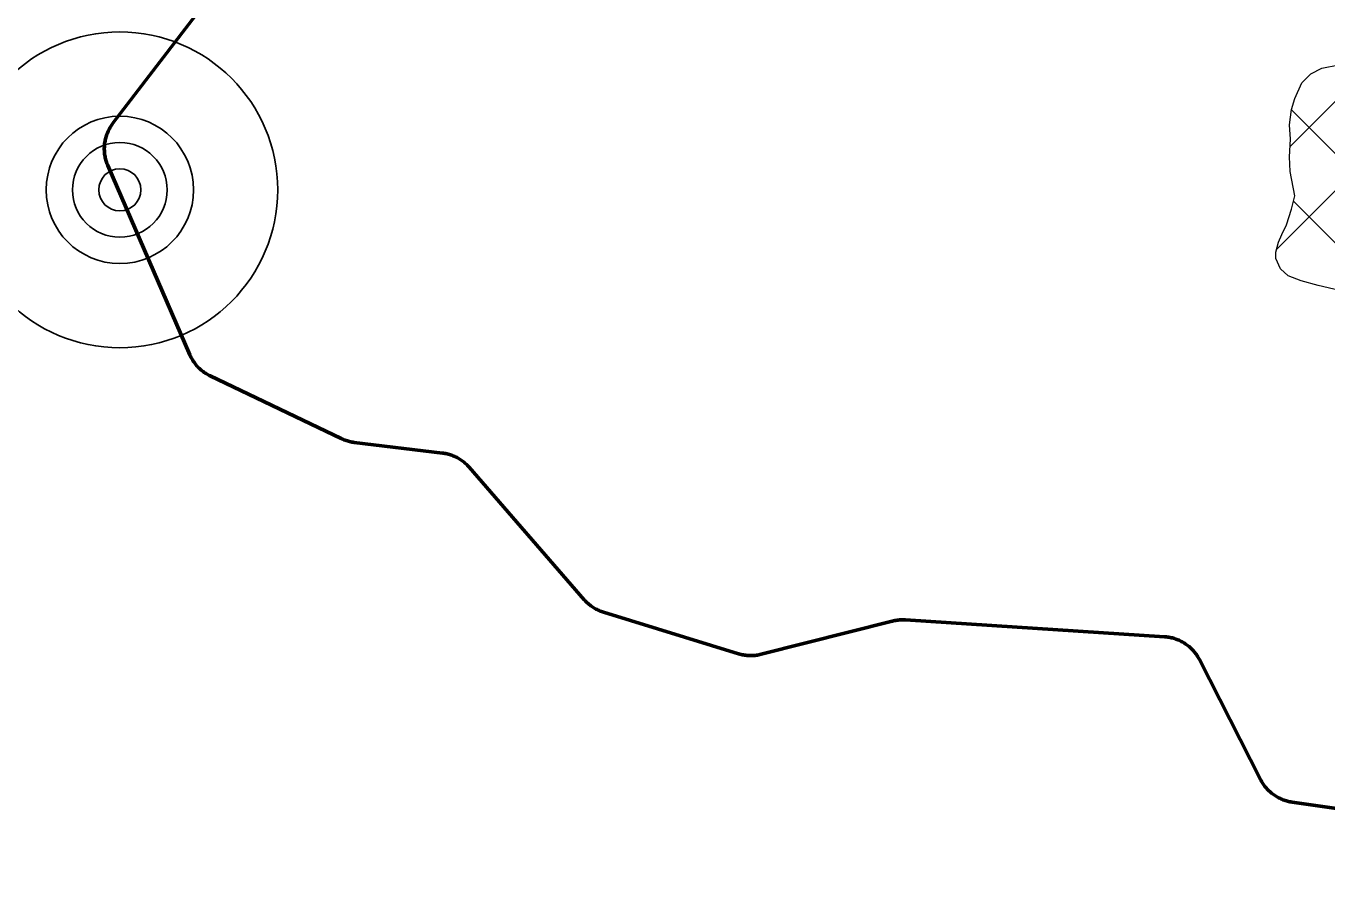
# Model space of a CAD drawing. Extents: x -1643653 to 4543381, y 1624270 to 13878484.
# Drawn here: x 740262 to 743353, y 8935116 to 8937182 of the extents above; entities that cross this region are included whole.
import ezdxf

# ---------------------------------------------------------------- set-up
doc = ezdxf.new("R2010")
doc.units = 0
doc.header["$LTSCALE"] = 200
for name, color, linetype, lineweight in [('1', 7, 'Continuous', 13), ('15', 7, 'Continuous', 25), ('27', 7, 'Continuous', 53), ('29', 7, 'Continuous', 13), ('60', 7, 'Continuous', 53)]:
    doc.layers.add(name, color=color, linetype=linetype, lineweight=lineweight)

msp = doc.modelspace()

# ---------------------------------------------------------------- linework, layer by layer
at = {"layer": '1', "lineweight": 25}
msp.add_spline([(814781, 9009175.5), (814787.2, 9009173.4), (814796.9, 9009173.4), (814799.4, 9009172.4), (814805.1, 9009174.5), (814805.6, 9009176.5), (814811.7, 9009179.5), (814811.7, 9009179.5), (814801.5, 9009181), (814790.7, 9009181.5), (814784.1, 9009183.1), (814777.4, 9009185.1), (814778.4, 9009175.5)], degree=3, dxfattribs=at)
at = {"layer": '15'}
for radius in [375, 175, 112.5, 50]:
    msp.add_circle((740485.2, 8936793.2), radius, dxfattribs=at)
at = {"layer": '27'}
for points in [[(740821.9, 8937412.3), (740468.9, 8936951.3), (740468, 8936950), (740466.3, 8936947.7), (740464.7, 8936945.3), (740463.2, 8936942.9), (740461.8, 8936940.5), (740460.4, 8936938.1), (740459.1, 8936935.6), (740457.8, 8936933), (740456.7, 8936930.4), (740455.6, 8936927.8), (740454.5, 8936925.2), (740453.6, 8936922.5), (740452.7, 8936919.8), (740451.9, 8936917.1), (740451.2, 8936914.4), (740450.6, 8936911.6), (740450, 8936908.8), (740449.5, 8936906.1), (740449.1, 8936903.3), (740448.8, 8936900.4), (740448.6, 8936897.6), (740448.4, 8936894.8), (740448.3, 8936892), (740448.3, 8936889.2), (740448.4, 8936886.3), (740448.6, 8936883.5), (740448.8, 8936880.7), (740449.1, 8936877.9), (740449.5, 8936875.1), (740450, 8936872.3), (740450.5, 8936869.5), (740451.2, 8936866.8), (740451.9, 8936864), (740452.7, 8936861.3), (740453.5, 8936858.6), (740454.5, 8936855.9), (740455.5, 8936853.3), (740456.6, 8936850.7), (740651.3, 8936401.7), (740651.7, 8936400.9), (740652.8, 8936398.3), (740654.1, 8936395.8), (740655.4, 8936393.3), (740656.8, 8936390.8), (740658.3, 8936388.4), (740659.8, 8936386), (740661.4, 8936383.7), (740663.1, 8936381.4), (740664.8, 8936379.2), (740666.6, 8936377), (740668.5, 8936374.8), (740670.4, 8936372.8), (740672.4, 8936370.7), (740674.4, 8936368.8), (740676.5, 8936366.8), (740678.6, 8936365), (740680.8, 8936363.2), (740683, 8936361.5), (740685.3, 8936359.8), (740687.7, 8936358.2), (740690, 8936356.7), (740692.5, 8936355.2), (740694.9, 8936353.8), (740697.4, 8936352.5), (740699.9, 8936351.2), (741011.2, 8936202.5), (741012.4, 8936201.9), (741015, 8936200.8), (741017.6, 8936199.7), (741020.3, 8936198.7), (741023, 8936197.8), (741025.7, 8936197), (741028.4, 8936196.2), (741031.1, 8936195.5), (741033.9, 8936194.9), (741036.7, 8936194.3), (741039.5, 8936193.9), (741042.2, 8936193.5), (741251.7, 8936168.1), (741254.4, 8936167.8), (741257.2, 8936167.3), (741260, 8936166.8), (741262.7, 8936166.2), (741265.5, 8936165.5), (741268.2, 8936164.7), (741270.9, 8936163.8), (741273.6, 8936162.9), (741276.2, 8936161.9)], [(740821.9, 8937412.3), (740468.9, 8936951.3), (740468, 8936950), (740466.3, 8936947.7), (740464.7, 8936945.3), (740463.2, 8936942.9), (740461.8, 8936940.5), (740460.4, 8936938.1), (740459.1, 8936935.6), (740457.8, 8936933), (740456.7, 8936930.4), (740455.6, 8936927.8), (740454.5, 8936925.2), (740453.6, 8936922.5), (740452.7, 8936919.8), (740451.9, 8936917.1), (740451.2, 8936914.4), (740450.6, 8936911.6), (740450, 8936908.8), (740449.5, 8936906.1), (740449.1, 8936903.3), (740448.8, 8936900.4), (740448.6, 8936897.6), (740448.4, 8936894.8), (740448.3, 8936892), (740448.3, 8936889.2), (740448.4, 8936886.3), (740448.6, 8936883.5), (740448.8, 8936880.7), (740449.1, 8936877.9), (740449.5, 8936875.1), (740450, 8936872.3), (740450.5, 8936869.5), (740451.2, 8936866.8), (740451.9, 8936864), (740452.7, 8936861.3), (740453.5, 8936858.6), (740454.5, 8936855.9), (740455.5, 8936853.3), (740456.6, 8936850.7), (740651.3, 8936401.7), (740651.7, 8936400.9), (740652.8, 8936398.3), (740654.1, 8936395.8), (740655.4, 8936393.3), (740656.8, 8936390.8), (740658.3, 8936388.4), (740659.8, 8936386), (740661.4, 8936383.7), (740663.1, 8936381.4), (740664.8, 8936379.2), (740666.6, 8936377), (740668.5, 8936374.8), (740670.4, 8936372.8), (740672.4, 8936370.7), (740674.4, 8936368.8), (740676.5, 8936366.8), (740678.6, 8936365), (740680.8, 8936363.2), (740683, 8936361.5), (740685.3, 8936359.8), (740687.7, 8936358.2), (740690, 8936356.7), (740692.5, 8936355.2), (740694.9, 8936353.8), (740697.4, 8936352.5), (740699.9, 8936351.2), (741011.2, 8936202.5), (741012.4, 8936201.9), (741015, 8936200.8), (741017.6, 8936199.7), (741020.3, 8936198.7), (741023, 8936197.8), (741025.7, 8936197), (741028.4, 8936196.2), (741031.1, 8936195.5), (741033.9, 8936194.9), (741036.7, 8936194.3), (741039.5, 8936193.9), (741042.2, 8936193.5), (741251.7, 8936168.1), (741254.4, 8936167.8), (741257.2, 8936167.3), (741260, 8936166.8), (741262.7, 8936166.2), (741265.5, 8936165.5), (741268.2, 8936164.7), (741270.9, 8936163.8), (741273.6, 8936162.9), (741276.2, 8936161.9)], [(741276.2, 8936161.9), (741278.8, 8936160.9), (741281.4, 8936159.7), (741284, 8936158.5), (741286.5, 8936157.2), (741289, 8936155.8), (741291.4, 8936154.4), (741293.8, 8936152.9), (741296.2, 8936151.3), (741298.5, 8936149.7), (741300.7, 8936148), (741303, 8936146.3), (741305.1, 8936144.4), (741307.2, 8936142.6), (741309.3, 8936140.6), (741311.3, 8936138.6), (741313.2, 8936136.6), (741315.1, 8936134.5), (741588.5, 8935819.9), (741589.8, 8935818.4), (741591.7, 8935816.4), (741593.7, 8935814.3), (741595.7, 8935812.4), (741597.8, 8935810.5), (741600, 8935808.7), (741602.2, 8935806.9), (741604.4, 8935805.2), (741606.7, 8935803.5), (741609.1, 8935801.9), (741611.4, 8935800.4), (741613.9, 8935799), (741616.3, 8935797.6), (741618.8, 8935796.3), (741621.4, 8935795), (741624, 8935793.9), (741626.6, 8935792.8), (741629.2, 8935791.7), (741631.9, 8935790.8), (741634.6, 8935789.9), (741954.7, 8935691.6), (741955.5, 8935691.3), (741958.2, 8935690.6), (741961, 8935689.9), (741963.7, 8935689.3), (741966.5, 8935688.7), (741969.3, 8935688.3), (741972.1, 8935687.9), (741974.9, 8935687.6), (741977.7, 8935687.4), (741980.6, 8935687.2), (741983.4, 8935687.2), (741986.2, 8935687.2), (741989.1, 8935687.3), (741991.9, 8935687.5), (741994.7, 8935687.7), (741997.5, 8935688.1), (742000.3, 8935688.5), (742003.1, 8935689), (742005.8, 8935689.6), (742008.6, 8935690.2), (742320.3, 8935768.9), (742320.5, 8935769), (742323.2, 8935769.6), (742326, 8935770.2), (742328.8, 8935770.7), (742331.6, 8935771.1), (742334.4, 8935771.4), (742337.2, 8935771.7), (742340, 8935771.9), (742342.8, 8935772), (742345.7, 8935772), (742348.5, 8935771.9), (742351.3, 8935771.8), (742967.3, 8935731.9), (742968.9, 8935731.8), (742971.7, 8935731.5), (742974.5, 8935731.1), (742977.3, 8935730.7), (742980.1, 8935730.2), (742982.8, 8935729.6), (742985.6, 8935729), (742988.3, 8935728.2), (742991, 8935727.4), (742993.7, 8935726.5), (742996.4, 8935725.5), (742999, 8935724.5), (743001.6, 8935723.4), (743004.2, 8935722.2), (743006.7, 8935720.9), (743009.2, 8935719.6), (743011.7, 8935718.2), (743014.1, 8935716.7), (743016.4, 8935715.2), (743018.8, 8935713.6), (743021.1, 8935711.9), (743023.3, 8935710.2), (743025.5, 8935708.4), (743027.6, 8935706.5), (743029.7, 8935704.6), (743031.7, 8935702.6), (743033.7, 8935700.6)], [(741276.2, 8936161.9), (741278.8, 8936160.9), (741281.4, 8936159.7), (741284, 8936158.5), (741286.5, 8936157.2), (741289, 8936155.8), (741291.4, 8936154.4), (741293.8, 8936152.9), (741296.2, 8936151.3), (741298.5, 8936149.7), (741300.7, 8936148), (741303, 8936146.3), (741305.1, 8936144.4), (741307.2, 8936142.6), (741309.3, 8936140.6), (741311.3, 8936138.6), (741313.2, 8936136.6), (741315.1, 8936134.5), (741588.5, 8935819.9), (741589.8, 8935818.4), (741591.7, 8935816.4), (741593.7, 8935814.3), (741595.7, 8935812.4), (741597.8, 8935810.5), (741600, 8935808.7), (741602.2, 8935806.9), (741604.4, 8935805.2), (741606.7, 8935803.5), (741609.1, 8935801.9), (741611.4, 8935800.4), (741613.9, 8935799), (741616.3, 8935797.6), (741618.8, 8935796.3), (741621.4, 8935795), (741624, 8935793.9), (741626.6, 8935792.8), (741629.2, 8935791.7), (741631.9, 8935790.8), (741634.6, 8935789.9), (741954.7, 8935691.6), (741955.5, 8935691.3), (741958.2, 8935690.6), (741961, 8935689.9), (741963.7, 8935689.3), (741966.5, 8935688.7), (741969.3, 8935688.3), (741972.1, 8935687.9), (741974.9, 8935687.6), (741977.7, 8935687.4), (741980.6, 8935687.2), (741983.4, 8935687.2), (741986.2, 8935687.2), (741989.1, 8935687.3), (741991.9, 8935687.5), (741994.7, 8935687.7), (741997.5, 8935688.1), (742000.3, 8935688.5), (742003.1, 8935689), (742005.8, 8935689.6), (742008.6, 8935690.2), (742320.3, 8935768.9), (742320.5, 8935769), (742323.2, 8935769.6), (742326, 8935770.2), (742328.8, 8935770.7), (742331.6, 8935771.1), (742334.4, 8935771.4), (742337.2, 8935771.7), (742340, 8935771.9), (742342.8, 8935772), (742345.7, 8935772), (742348.5, 8935771.9), (742351.3, 8935771.8), (742967.3, 8935731.9), (742968.9, 8935731.8), (742971.7, 8935731.5), (742974.5, 8935731.1), (742977.3, 8935730.7), (742980.1, 8935730.2), (742982.8, 8935729.6), (742985.6, 8935729), (742988.3, 8935728.2), (742991, 8935727.4), (742993.7, 8935726.5), (742996.4, 8935725.5), (742999, 8935724.5), (743001.6, 8935723.4), (743004.2, 8935722.2), (743006.7, 8935720.9), (743009.2, 8935719.6), (743011.7, 8935718.2), (743014.1, 8935716.7), (743016.4, 8935715.2), (743018.8, 8935713.6), (743021.1, 8935711.9), (743023.3, 8935710.2), (743025.5, 8935708.4), (743027.6, 8935706.5), (743029.7, 8935704.6), (743031.7, 8935702.6), (743033.7, 8935700.6)], [(743033.7, 8935700.6), (743035.6, 8935698.5), (743037.4, 8935696.4), (743039.2, 8935694.2), (743040.9, 8935691.9), (743042.6, 8935689.6), (743044.2, 8935687.3), (743045.7, 8935684.9), (743047.2, 8935682.5), (743048.6, 8935680), (743049.9, 8935677.5), (743195.3, 8935392.6), (743196.4, 8935390.6), (743197.7, 8935388.1), (743199.2, 8935385.7), (743200.7, 8935383.3), (743202.3, 8935380.9), (743203.9, 8935378.6), (743205.7, 8935376.4), (743207.4, 8935374.2), (743209.3, 8935372), (743211.2, 8935369.9), (743213.1, 8935367.9), (743215.1, 8935365.9), (743217.2, 8935364), (743219.3, 8935362.1), (743221.5, 8935360.3), (743223.7, 8935358.6), (743226, 8935356.9), (743228.3, 8935355.3), (743230.7, 8935353.7), (743233.1, 8935352.2), (743235.5, 8935350.8), (743238, 8935349.5), (743240.6, 8935348.2), (743243.1, 8935347), (743245.7, 8935345.9), (743248.3, 8935344.8), (743251, 8935343.8), (743253.7, 8935342.9), (743256.4, 8935342.1), (743259.1, 8935341.3), (743261.8, 8935340.7), (743264.6, 8935340.1), (743267.4, 8935339.6), (743270.2, 8935339.1), (744468.3, 8935167.7)], [(743033.7, 8935700.6), (743035.6, 8935698.5), (743037.4, 8935696.4), (743039.2, 8935694.2), (743040.9, 8935691.9), (743042.6, 8935689.6), (743044.2, 8935687.3), (743045.7, 8935684.9), (743047.2, 8935682.5), (743048.6, 8935680), (743049.9, 8935677.5), (743195.3, 8935392.6), (743196.4, 8935390.6), (743197.7, 8935388.1), (743199.2, 8935385.7), (743200.7, 8935383.3), (743202.3, 8935380.9), (743203.9, 8935378.6), (743205.7, 8935376.4), (743207.4, 8935374.2), (743209.3, 8935372), (743211.2, 8935369.9), (743213.1, 8935367.9), (743215.1, 8935365.9), (743217.2, 8935364), (743219.3, 8935362.1), (743221.5, 8935360.3), (743223.7, 8935358.6), (743226, 8935356.9), (743228.3, 8935355.3), (743230.7, 8935353.7), (743233.1, 8935352.2), (743235.5, 8935350.8), (743238, 8935349.5), (743240.6, 8935348.2), (743243.1, 8935347), (743245.7, 8935345.9), (743248.3, 8935344.8), (743251, 8935343.8), (743253.7, 8935342.9), (743256.4, 8935342.1), (743259.1, 8935341.3), (743261.8, 8935340.7), (743264.6, 8935340.1), (743267.4, 8935339.6), (743270.2, 8935339.1), (744468.3, 8935167.7)]]:
    msp.add_lwpolyline(points, dxfattribs=at)
at = {"layer": '29'}
for p, q in [((743232.9, 8936651.4), (743874.8, 8937293.3)), ((743265, 8936895.6), (743456.9, 8937087.6)), ((744451.3, 8935800.5), (743268.5, 8936983.3)), ((743932.1, 8936107.7), (743273.5, 8936766.2))]:
    msp.add_line(p, q, dxfattribs=at)
msp.add_lwpolyline([(743382.6, 8936554.4), (743332.4, 8936566.2), (743291.3, 8936577), (743260.4, 8936588.7), (743242.7, 8936605.5), (743231.1, 8936630.4), (743231.1, 8936645.2), (743237.8, 8936669), (743245.4, 8936687.2), (743256.7, 8936710.5), (743269, 8936747.5), (743276.7, 8936779), (743265.2, 8936836.8), (743263.7, 8936871.9), (743265.9, 8936914), (743264, 8936948), (743268.6, 8936984), (743276.3, 8937009.8), (743293.2, 8937047.3), (743314.6, 8937068.6), (743340.5, 8937082.2), (743381.1, 8937090.2)], dxfattribs=at)
at = {"layer": '60'}
for points in [[(741276.2, 8936161.9), (741273.6, 8936162.9), (741270.9, 8936163.8), (741268.2, 8936164.7), (741265.5, 8936165.5), (741262.7, 8936166.2), (741260, 8936166.8), (741257.2, 8936167.3), (741254.4, 8936167.8), (741251.7, 8936168.1), (741042.2, 8936193.5), (741039.5, 8936193.9), (741036.7, 8936194.3), (741033.9, 8936194.9), (741031.1, 8936195.5), (741028.4, 8936196.2), (741025.7, 8936197), (741023, 8936197.8), (741020.3, 8936198.7), (741017.6, 8936199.7), (741015, 8936200.8), (741012.4, 8936201.9), (741011.2, 8936202.5), (740699.9, 8936351.2), (740697.4, 8936352.5), (740694.9, 8936353.8), (740692.5, 8936355.2), (740690, 8936356.7), (740687.7, 8936358.2), (740685.3, 8936359.8), (740683, 8936361.5), (740680.8, 8936363.2), (740678.6, 8936365), (740676.5, 8936366.8), (740674.4, 8936368.8), (740672.4, 8936370.7), (740670.4, 8936372.8), (740668.5, 8936374.8), (740666.6, 8936377), (740664.8, 8936379.2), (740663.1, 8936381.4), (740661.4, 8936383.7), (740659.8, 8936386), (740658.3, 8936388.4), (740656.8, 8936390.8), (740655.4, 8936393.3), (740654.1, 8936395.8), (740652.8, 8936398.3), (740651.7, 8936400.9), (740651.3, 8936401.7), (740456.6, 8936850.7), (740455.5, 8936853.3), (740454.5, 8936855.9), (740453.5, 8936858.6), (740452.7, 8936861.3), (740451.9, 8936864), (740451.2, 8936866.8), (740450.5, 8936869.5), (740450, 8936872.3), (740449.5, 8936875.1), (740449.1, 8936877.9), (740448.8, 8936880.7), (740448.6, 8936883.5), (740448.4, 8936886.3), (740448.3, 8936889.2), (740448.3, 8936892), (740448.4, 8936894.8), (740448.6, 8936897.6), (740448.8, 8936900.4), (740449.1, 8936903.3), (740449.5, 8936906.1), (740450, 8936908.8), (740450.6, 8936911.6), (740451.2, 8936914.4), (740451.9, 8936917.1), (740452.7, 8936919.8), (740453.6, 8936922.5), (740454.5, 8936925.2), (740455.6, 8936927.8), (740456.7, 8936930.4), (740457.8, 8936933), (740459.1, 8936935.6), (740460.4, 8936938.1), (740461.8, 8936940.5), (740463.2, 8936942.9), (740464.7, 8936945.3), (740466.3, 8936947.7), (740468, 8936950), (740468.9, 8936951.3), (740821.9, 8937412.3)], [(743033.7, 8935700.6), (743031.7, 8935702.6), (743029.7, 8935704.6), (743027.6, 8935706.5), (743025.5, 8935708.4), (743023.3, 8935710.2), (743021.1, 8935711.9), (743018.8, 8935713.6), (743016.4, 8935715.2), (743014.1, 8935716.7), (743011.7, 8935718.2), (743009.2, 8935719.6), (743006.7, 8935720.9), (743004.2, 8935722.2), (743001.6, 8935723.4), (742999, 8935724.5), (742996.4, 8935725.5), (742993.7, 8935726.5), (742991, 8935727.4), (742988.3, 8935728.2), (742985.6, 8935729), (742982.8, 8935729.6), (742980.1, 8935730.2), (742977.3, 8935730.7), (742974.5, 8935731.1), (742971.7, 8935731.5), (742968.9, 8935731.8), (742967.3, 8935731.9), (742351.3, 8935771.8), (742348.5, 8935771.9), (742345.7, 8935772), (742342.8, 8935772), (742340, 8935771.9), (742337.2, 8935771.7), (742334.4, 8935771.4), (742331.6, 8935771.1), (742328.8, 8935770.7), (742326, 8935770.2), (742323.2, 8935769.6), (742320.5, 8935769), (742320.3, 8935768.9), (742008.6, 8935690.2), (742005.8, 8935689.6), (742003.1, 8935689), (742000.3, 8935688.5), (741997.5, 8935688.1), (741994.7, 8935687.7), (741991.9, 8935687.5), (741989.1, 8935687.3), (741986.2, 8935687.2), (741983.4, 8935687.2), (741980.6, 8935687.2), (741977.7, 8935687.4), (741974.9, 8935687.6), (741972.1, 8935687.9), (741969.3, 8935688.3), (741966.5, 8935688.7), (741963.7, 8935689.3), (741961, 8935689.9), (741958.2, 8935690.6), (741955.5, 8935691.3), (741954.7, 8935691.6), (741634.6, 8935789.9), (741631.9, 8935790.8), (741629.2, 8935791.7), (741626.6, 8935792.8), (741624, 8935793.9), (741621.4, 8935795), (741618.8, 8935796.3), (741616.3, 8935797.6), (741613.9, 8935799), (741611.4, 8935800.4), (741609.1, 8935801.9), (741606.7, 8935803.5), (741604.4, 8935805.2), (741602.2, 8935806.9), (741600, 8935808.7), (741597.8, 8935810.5), (741595.7, 8935812.4), (741593.7, 8935814.3), (741591.7, 8935816.4), (741589.8, 8935818.4), (741588.5, 8935819.9), (741315.1, 8936134.5), (741313.2, 8936136.6), (741311.3, 8936138.6), (741309.3, 8936140.6), (741307.2, 8936142.6), (741305.1, 8936144.4), (741303, 8936146.3), (741300.7, 8936148), (741298.5, 8936149.7), (741296.2, 8936151.3), (741293.8, 8936152.9), (741291.4, 8936154.4), (741289, 8936155.8), (741286.5, 8936157.2), (741284, 8936158.5), (741281.4, 8936159.7), (741278.8, 8936160.9), (741276.2, 8936161.9)], [(744468.3, 8935167.7), (743270.2, 8935339.1), (743267.4, 8935339.6), (743264.6, 8935340.1), (743261.8, 8935340.7), (743259.1, 8935341.3), (743256.4, 8935342.1), (743253.7, 8935342.9), (743251, 8935343.8), (743248.3, 8935344.8), (743245.7, 8935345.9), (743243.1, 8935347), (743240.6, 8935348.2), (743238, 8935349.5), (743235.5, 8935350.8), (743233.1, 8935352.2), (743230.7, 8935353.7), (743228.3, 8935355.3), (743226, 8935356.9), (743223.7, 8935358.6), (743221.5, 8935360.3), (743219.3, 8935362.1), (743217.2, 8935364), (743215.1, 8935365.9), (743213.1, 8935367.9), (743211.2, 8935369.9), (743209.3, 8935372), (743207.4, 8935374.2), (743205.7, 8935376.4), (743203.9, 8935378.6), (743202.3, 8935380.9), (743200.7, 8935383.3), (743199.2, 8935385.7), (743197.7, 8935388.1), (743196.4, 8935390.6), (743195.3, 8935392.6), (743049.9, 8935677.5), (743048.6, 8935680), (743047.2, 8935682.5), (743045.7, 8935684.9), (743044.2, 8935687.3), (743042.6, 8935689.6), (743040.9, 8935691.9), (743039.2, 8935694.2), (743037.4, 8935696.4), (743035.6, 8935698.5), (743033.7, 8935700.6)]]:
    msp.add_lwpolyline(points, dxfattribs=at)

doc.saveas('drawing.dxf')
